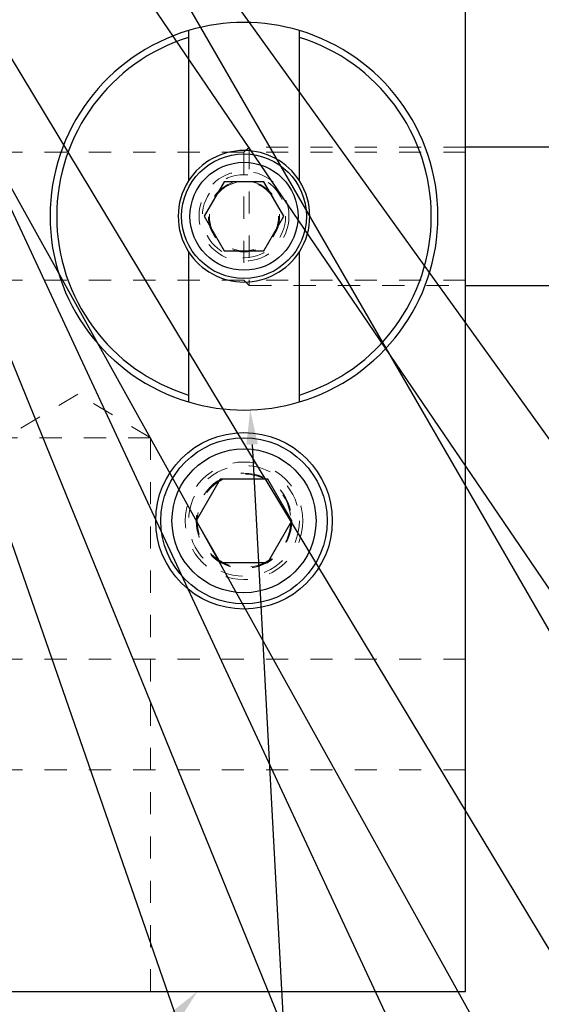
# Model space of a CAD drawing. Header units: inches. Extents: x 1802 to 2468, y -253 to -72.
# Tile 318 of 570: x 2083.45 to 2085.81, y -98.3 to -93.86. Entities that reach past the tile are written whole.
import ezdxf

# ---------------------------------------------------------------- set-up
doc = ezdxf.new("R2010")
doc.units = ezdxf.units.IN
doc.header["$LTSCALE"] = 0.5
doc.header["$MEASUREMENT"] = 0
doc.linetypes.add('HIDDEN', pattern=[0.225, 0.15, -0.075])
for name, color, linetype in [('DIE-M-S3', 8, 'Continuous'), ('DSS-M-S', 53, 'Continuous'), ('SID-M-S', 105, 'Continuous'), ('SVD-M-S', 8, 'Continuous')]:
    doc.layers.add(name, color=color, linetype=linetype)

msp = doc.modelspace()

# ---------------------------------------------------------------- linework, layer by layer
at = {"layer": 'DIE-M-S3', "linetype": 'Continuous', "lineweight": 25}
for p, q in [((2084.21416, -93.90458), (2084.21416, -93.93593)), ((2084.71416, -93.93593), (2084.71416, -93.90458)), ((2084.21416, -93.93593), (2084.21416, -94.58295)), ((2084.71416, -94.58295), (2084.71416, -93.93593)), ((2084.21416, -94.90326), (2084.21416, -95.55027)), ((2084.71416, -95.55027), (2084.71416, -94.90326)), ((2084.21416, -95.55027), (2084.21416, -95.58163)), ((2084.71416, -95.58163), (2084.71416, -95.55027))]:
    msp.add_line(p, q, dxfattribs=at)
at = {"layer": 'DIE-M-S3', "linetype": 'HIDDEN', "lineweight": 18}
msp.add_circle((2084.46416, -94.7431), 0.203, dxfattribs=at)
at = {"layer": 'DIE-M-S3', "linetype": 'Continuous', "lineweight": 25}
for radius, start, end in [(0.875, 73.39845, 106.60155), (0.875, 106.60155, 253.39845), (0.875, 286.60155, 73.39845), (0.845, 107.20899, 252.79101), (0.845, 287.20899, 72.79101), (0.2969, 32.64443, 147.35557), (0.2969, 147.35557, 212.64443), (0.2969, 327.35557, 32.64443), (0.2969, 212.64443, 327.35557), (0.875, 253.39845, 286.60155)]:
    msp.add_arc((2084.46416, -94.7431), radius, start, end, dxfattribs=at)
at = {"layer": 'DSS-M-S', "linetype": 'Continuous', "lineweight": 25}
for p, q in [((2085.46416, -98.2431), (2085.46416, -91.7431)), ((2067.96416, -98.2431), (2085.46416, -98.2431))]:
    msp.add_line(p, q, dxfattribs=at)
at = {"layer": 'DSS-M-S', "linetype": 'HIDDEN', "lineweight": 18}
for p, q in [((2085.46416, -94.45405), (2082.96416, -94.45405)), ((2082.96416, -95.03215), (2085.46416, -95.03215)), ((2083.71416, -95.54596), (2083.38606, -95.7431)), ((2084.04226, -95.7431), (2083.71416, -95.54596)), ((2084.04226, -95.7431), (2083.38606, -95.7431)), ((2084.04226, -98.2431), (2084.04226, -95.7431)), ((2085.46416, -96.7431), (2082.96416, -96.7431)), ((2085.46416, -97.2431), (2083.04416, -97.2431))]:
    msp.add_line(p, q, dxfattribs=at)
for centre, radius in [((2084.46416, -94.7431), 0.15625), ((2084.46416, -96.1181), 0.2655), ((2084.46416, -96.1181), 0.21095)]:
    msp.add_circle(centre, radius, dxfattribs=at)
at = {"layer": 'DSS-M-S', "linetype": 'Continuous', "lineweight": 25}
msp.add_circle((2084.46416, -96.1181), 0.3985, dxfattribs=at)
at = {"layer": 'SID-M-S'}
for p, q in [((2079.38991, -87.37186), (2087.61394, -102.17638)), ((2079.39474, -87.36906), (2088.33003, -102.17991)), ((2079.90192, -87.69708), (2089.76067, -102.18571)), ((2080.2026, -87.91174), (2090.47396, -102.18866)), ((2081.86713, -89.72822), (2089.05084, -102.17796)), ((2081.23844, -90.03421), (2086.88106, -102.16997)), ((2081.32555, -90.25606), (2086.16774, -102.16612)), ((2081.62731, -91.06648), (2085.47845, -102.16251)), ((2084.50068, -95.77342), (2084.84285, -102.15192))]:
    msp.add_line(p, q, dxfattribs=at)
for points in [[(2084.47472, -95.77482), (2084.49232, -95.61765), (2084.47472, -95.77482), (2084.52664, -95.77203)], [(2084.13039, -98.34155), (2084.25416, -98.2431), (2084.13039, -98.34155), (2084.16901, -98.37637)]]:
    msp.add_solid(points, dxfattribs=at)
at = {"layer": 'SVD-M-S', "linetype": 'HIDDEN', "lineweight": 18}
for p, q in [((2084.48761, -94.4306), (2084.46416, -94.45405)), ((2084.46416, -94.45405), (2084.46416, -95.03215)), ((2084.48761, -94.4306), (2084.48761, -95.0556)), ((2085.46416, -94.4306), (2084.48761, -94.4306)), ((2084.46416, -95.03215), (2084.48761, -95.0556)), ((2084.48761, -95.0556), (2085.46416, -95.0556))]:
    msp.add_line(p, q, dxfattribs=at)
at = {"layer": 'SVD-M-S', "linetype": 'Continuous', "lineweight": 25}
for p, q in [((2086.20523, -94.4306), (2085.46416, -94.4306)), ((2084.37409, -94.5871), (2084.28403, -94.7431)), ((2084.55423, -94.5871), (2084.37409, -94.5871)), ((2084.64429, -94.7431), (2084.55423, -94.5871)), ((2084.28403, -94.7431), (2084.37409, -94.8991)), ((2084.55423, -94.8991), (2084.64429, -94.7431)), ((2084.37409, -94.8991), (2084.55423, -94.8991)), ((2085.46416, -95.0556), (2086.20523, -95.0556)), ((2084.35591, -95.9306), (2084.24765, -96.1181)), ((2084.57241, -95.9306), (2084.35591, -95.9306)), ((2084.68067, -96.1181), (2084.57241, -95.9306)), ((2084.24765, -96.1181), (2084.35591, -96.3056)), ((2084.57241, -96.3056), (2084.68067, -96.1181)), ((2084.35591, -96.3056), (2084.57241, -96.3056))]:
    msp.add_line(p, q, dxfattribs=at)
for centre, radius in [((2084.46416, -94.7431), 0.28125), ((2084.46416, -94.7431), 0.24375), ((2084.46416, -96.1181), 0.375), ((2084.46416, -96.1181), 0.325)]:
    msp.add_circle(centre, radius, dxfattribs=at)
at = {"layer": 'SVD-M-S', "linetype": 'HIDDEN', "lineweight": 18}
for centre, radius in [((2084.46416, -94.7431), 0.1875), ((2084.46416, -94.7431), 0.16072), ((2084.46416, -94.7431), 0.16045), ((2084.46416, -94.7431), 0.15993), ((2084.46416, -96.1181), 0.25), ((2084.46416, -96.1181), 0.21542), ((2084.46416, -96.1181), 0.21515), ((2084.46416, -96.1181), 0.21463)]:
    msp.add_circle(centre, radius, dxfattribs=at)

doc.saveas('drawing.dxf')
